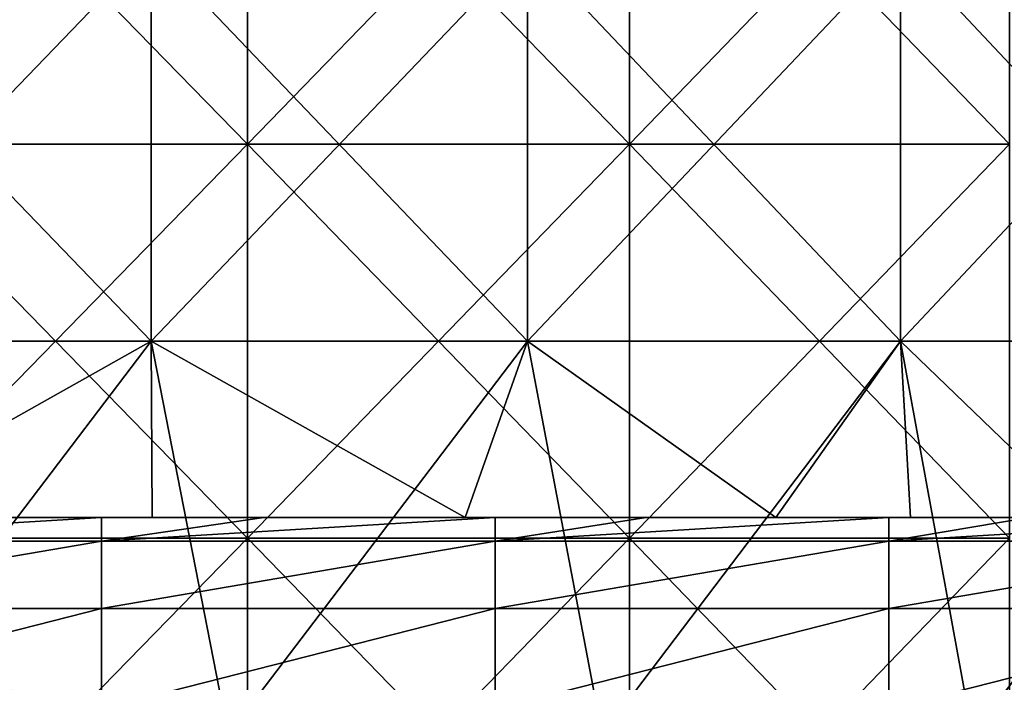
# Model space of a CAD drawing. Header units: inches. Extents: x -4.75 to 4.5, y 0 to 1.88.
# Tile 297 of 462: x 0.75 to 0.95, y 1.45 to 1.59. Entities that reach past the tile are written whole.
import ezdxf

# ---------------------------------------------------------------- set-up
doc = ezdxf.new("R2010")
doc.units = ezdxf.units.IN
doc.header["$LTSCALE"] = 101.851852
doc.header["$MEASUREMENT"] = 0
for name, color, linetype in [('11', 7, 'CONTINUOUS'), ('12', 7, 'CONTINUOUS'), ('15', 7, 'CONTINUOUS'), ('160', 7, 'CONTINUOUS')]:
    doc.layers.add(name, color=color, linetype=linetype)

msp = doc.modelspace()

# ---------------------------------------------------------------- linework, layer by layer
at = {"layer": '11', "color": 13, "linetype": 'Continuous', "true_color": 0xd67263}
for points in [[(0.77212, 1.52338, 2.77353), (0.69499, 1.52338, 2.79386), (0.77212, 1.60346, 2.77353), (0.77212, 1.52338, 2.77353)], [(0.69499, 1.52338, 2.79386), (0.69499, 1.60346, 2.79386), (0.77212, 1.60346, 2.77353), (0.69499, 1.52338, 2.79386)], [(0.69499, 1.52338, -2.79386), (0.77212, 1.52338, -2.77353), (0.69499, 1.60346, -2.79386), (0.69499, 1.52338, -2.79386)], [(0.77212, 1.52338, -2.77353), (0.77212, 1.60346, -2.77353), (0.69499, 1.60346, -2.79386), (0.77212, 1.52338, -2.77353)], [(0.84865, 1.52338, 2.75108), (0.77212, 1.52338, 2.77353), (0.84865, 1.60346, 2.75108), (0.84865, 1.52338, 2.75108)], [(0.77212, 1.52338, 2.77353), (0.77212, 1.60346, 2.77353), (0.84865, 1.60346, 2.75108), (0.77212, 1.52338, 2.77353)], [(0.77212, 1.52338, -2.77353), (0.84865, 1.52338, -2.75108), (0.77212, 1.60346, -2.77353), (0.77212, 1.52338, -2.77353)], [(0.84865, 1.52338, -2.75108), (0.84865, 1.60346, -2.75108), (0.77212, 1.60346, -2.77353), (0.84865, 1.52338, -2.75108)], [(0.92453, 1.52338, 2.72652), (0.84865, 1.52338, 2.75108), (0.92453, 1.60346, 2.72652), (0.92453, 1.52338, 2.72652)], [(0.84865, 1.52338, 2.75108), (0.84865, 1.60346, 2.75108), (0.92453, 1.60346, 2.72652), (0.84865, 1.52338, 2.75108)], [(0.84865, 1.52338, -2.75108), (0.92453, 1.52338, -2.72652), (0.84865, 1.60346, -2.75108), (0.84865, 1.52338, -2.75108)], [(0.92453, 1.52338, -2.72652), (0.92453, 1.60346, -2.72652), (0.84865, 1.60346, -2.75108), (0.92453, 1.52338, -2.72652)], [(0.9997, 1.52338, 2.69986), (0.92453, 1.52338, 2.72652), (0.9997, 1.60346, 2.69986), (0.9997, 1.52338, 2.69986)], [(0.92453, 1.52338, 2.72652), (0.92453, 1.60346, 2.72652), (0.9997, 1.60346, 2.69986), (0.92453, 1.52338, 2.72652)], [(0.92453, 1.52338, -2.72652), (0.9997, 1.52338, -2.69986), (0.92453, 1.60346, -2.72652), (0.92453, 1.52338, -2.72652)], [(0.9997, 1.52338, -2.69986), (0.9997, 1.60346, -2.69986), (0.92453, 1.60346, -2.72652), (0.9997, 1.52338, -2.69986)], [(0.69499, 1.52338, -2.79386), (0.70834, 1.4875, -2.79049), (0.77212, 1.52338, -2.77353), (0.69499, 1.52338, -2.79386)], [(0.77212, 1.52338, 2.77353), (0.71122, 1.4433, 2.78977), (0.69499, 1.52338, 2.79386), (0.77212, 1.52338, 2.77353)], [(0.70834, 1.4875, -2.79049), (0.77235, 1.4875, -2.77344), (0.77212, 1.52338, -2.77353), (0.70834, 1.4875, -2.79049)], [(0.78782, 1.4433, 2.76911), (0.71122, 1.4433, 2.78977), (0.77212, 1.52338, 2.77353), (0.78782, 1.4433, 2.76911)], [(0.77235, 1.4875, -2.77344), (0.83599, 1.4875, -2.75492), (0.77212, 1.52338, -2.77353), (0.77235, 1.4875, -2.77344)], [(0.77212, 1.52338, -2.77353), (0.83599, 1.4875, -2.75492), (0.84865, 1.52338, -2.75108), (0.77212, 1.52338, -2.77353)], [(0.84865, 1.52338, 2.75108), (0.78782, 1.4433, 2.76911), (0.77212, 1.52338, 2.77353), (0.84865, 1.52338, 2.75108)], [(0.86383, 1.4433, 2.74635), (0.78782, 1.4433, 2.76911), (0.84865, 1.52338, 2.75108), (0.86383, 1.4433, 2.74635)], [(0.83599, 1.4875, -2.75492), (0.89917, 1.4875, -2.73497), (0.84865, 1.52338, -2.75108), (0.83599, 1.4875, -2.75492)], [(0.84865, 1.52338, -2.75108), (0.89917, 1.4875, -2.73497), (0.92453, 1.52338, -2.72652), (0.84865, 1.52338, -2.75108)], [(0.92453, 1.52338, 2.72652), (0.86383, 1.4433, 2.74635), (0.84865, 1.52338, 2.75108), (0.92453, 1.52338, 2.72652)], [(0.93918, 1.4433, 2.72151), (0.86383, 1.4433, 2.74635), (0.92453, 1.52338, 2.72652), (0.93918, 1.4433, 2.72151)], [(0.89917, 1.4875, -2.73497), (0.92656, 1.4875, -2.72581), (0.92453, 1.52338, -2.72652), (0.89917, 1.4875, -2.73497)], [(0.92656, 1.4875, -2.72581), (0.96177, 1.4875, -2.7136), (0.92453, 1.52338, -2.72652), (0.92656, 1.4875, -2.72581)], [(0.92453, 1.52338, -2.72652), (0.96177, 1.4875, -2.7136), (0.9997, 1.52338, -2.69986), (0.92453, 1.52338, -2.72652)], [(0.9997, 1.52338, 2.69986), (0.93918, 1.4433, 2.72151), (0.92453, 1.52338, 2.72652), (0.9997, 1.52338, 2.69986)], [(1.01381, 1.4433, 2.69459), (0.93918, 1.4433, 2.72151), (0.9997, 1.52338, 2.69986), (1.01381, 1.4433, 2.69459)]]:
    msp.add_3dface(points, dxfattribs=at)
at = {"layer": '12', "color": 13, "linetype": 'Continuous', "true_color": 0xd67263}
for points in [[(0.7917, 1.6435, 3.47342), (0.71357, 1.6435, 3.4903), (0.7917, 1.56342, 3.47342), (0.7917, 1.6435, 3.47342)], [(0.7917, 1.56342, 3.47342), (0.71357, 1.6435, 3.4903), (0.71357, 1.56342, 3.4903), (0.7917, 1.56342, 3.47342)], [(0.71357, 1.6435, -3.4903), (0.7917, 1.6435, -3.47342), (0.71357, 1.56342, -3.4903), (0.71357, 1.6435, -3.4903)], [(0.71357, 1.56342, -3.4903), (0.7917, 1.6435, -3.47342), (0.7917, 1.56342, -3.47342), (0.71357, 1.56342, -3.4903)], [(0.86942, 1.6435, 3.45478), (0.7917, 1.6435, 3.47342), (0.86942, 1.56342, 3.45478), (0.86942, 1.6435, 3.45478)], [(0.86942, 1.56342, 3.45478), (0.7917, 1.6435, 3.47342), (0.7917, 1.56342, 3.47342), (0.86942, 1.56342, 3.45478)], [(0.7917, 1.6435, -3.47342), (0.86942, 1.6435, -3.45478), (0.7917, 1.56342, -3.47342), (0.7917, 1.6435, -3.47342)], [(0.7917, 1.56342, -3.47342), (0.86942, 1.6435, -3.45478), (0.86942, 1.56342, -3.45478), (0.7917, 1.56342, -3.47342)], [(0.94671, 1.6435, 3.43441), (0.86942, 1.6435, 3.45478), (0.94671, 1.56342, 3.43441), (0.94671, 1.6435, 3.43441)], [(0.94671, 1.56342, 3.43441), (0.86942, 1.6435, 3.45478), (0.86942, 1.56342, 3.45478), (0.94671, 1.56342, 3.43441)], [(0.86942, 1.6435, -3.45478), (0.94671, 1.6435, -3.43441), (0.86942, 1.56342, -3.45478), (0.86942, 1.6435, -3.45478)], [(0.86942, 1.56342, -3.45478), (0.94671, 1.6435, -3.43441), (0.94671, 1.56342, -3.43441), (0.86942, 1.56342, -3.45478)], [(0.7917, 1.56342, 3.47342), (0.71357, 1.56342, 3.4903), (0.7917, 1.48334, 3.47342), (0.7917, 1.56342, 3.47342)], [(0.7917, 1.48334, 3.47342), (0.71357, 1.56342, 3.4903), (0.71357, 1.48334, 3.4903), (0.7917, 1.48334, 3.47342)], [(0.71357, 1.56342, -3.4903), (0.7917, 1.56342, -3.47342), (0.71357, 1.48334, -3.4903), (0.71357, 1.56342, -3.4903)], [(0.71357, 1.48334, -3.4903), (0.7917, 1.56342, -3.47342), (0.7917, 1.48334, -3.47342), (0.71357, 1.48334, -3.4903)], [(0.86942, 1.56342, 3.45478), (0.7917, 1.56342, 3.47342), (0.86942, 1.48334, 3.45478), (0.86942, 1.56342, 3.45478)], [(0.86942, 1.48334, 3.45478), (0.7917, 1.56342, 3.47342), (0.7917, 1.48334, 3.47342), (0.86942, 1.48334, 3.45478)], [(0.7917, 1.56342, -3.47342), (0.86942, 1.56342, -3.45478), (0.7917, 1.48334, -3.47342), (0.7917, 1.56342, -3.47342)], [(0.7917, 1.48334, -3.47342), (0.86942, 1.56342, -3.45478), (0.86942, 1.48334, -3.45478), (0.7917, 1.48334, -3.47342)], [(0.94671, 1.56342, 3.43441), (0.86942, 1.56342, 3.45478), (0.94671, 1.48334, 3.43441), (0.94671, 1.56342, 3.43441)], [(0.94671, 1.48334, 3.43441), (0.86942, 1.56342, 3.45478), (0.86942, 1.48334, 3.45478), (0.94671, 1.48334, 3.43441)], [(0.86942, 1.56342, -3.45478), (0.94671, 1.56342, -3.43441), (0.86942, 1.48334, -3.45478), (0.86942, 1.56342, -3.45478)], [(0.86942, 1.48334, -3.45478), (0.94671, 1.56342, -3.43441), (0.94671, 1.48334, -3.43441), (0.86942, 1.48334, -3.45478)], [(0.7917, 1.40326, -3.47342), (0.71357, 1.40326, -3.4903), (0.7917, 1.48334, -3.47342), (0.7917, 1.40326, -3.47342)], [(0.71357, 1.40326, -3.4903), (0.71357, 1.48334, -3.4903), (0.7917, 1.48334, -3.47342), (0.71357, 1.40326, -3.4903)], [(0.71357, 1.40326, 3.4903), (0.7917, 1.40326, 3.47342), (0.71357, 1.48334, 3.4903), (0.71357, 1.40326, 3.4903)], [(0.7917, 1.40326, 3.47342), (0.7917, 1.48334, 3.47342), (0.71357, 1.48334, 3.4903), (0.7917, 1.40326, 3.47342)], [(0.86942, 1.40326, -3.45478), (0.7917, 1.40326, -3.47342), (0.86942, 1.48334, -3.45478), (0.86942, 1.40326, -3.45478)], [(0.7917, 1.40326, -3.47342), (0.7917, 1.48334, -3.47342), (0.86942, 1.48334, -3.45478), (0.7917, 1.40326, -3.47342)], [(0.7917, 1.40326, 3.47342), (0.86942, 1.40326, 3.45478), (0.7917, 1.48334, 3.47342), (0.7917, 1.40326, 3.47342)], [(0.86942, 1.40326, 3.45478), (0.86942, 1.48334, 3.45478), (0.7917, 1.48334, 3.47342), (0.86942, 1.40326, 3.45478)], [(0.94671, 1.40326, -3.43441), (0.86942, 1.40326, -3.45478), (0.94671, 1.48334, -3.43441), (0.94671, 1.40326, -3.43441)], [(0.86942, 1.40326, -3.45478), (0.86942, 1.48334, -3.45478), (0.94671, 1.48334, -3.43441), (0.86942, 1.40326, -3.45478)], [(0.86942, 1.40326, 3.45478), (0.94671, 1.40326, 3.43441), (0.86942, 1.48334, 3.45478), (0.86942, 1.40326, 3.45478)], [(0.94671, 1.40326, 3.43441), (0.94671, 1.48334, 3.43441), (0.86942, 1.48334, 3.45478), (0.94671, 1.40326, 3.43441)]]:
    msp.add_3dface(points, dxfattribs=at)
at = {"layer": '15', "color": 13, "linetype": 'Continuous', "true_color": 0xd67263}
for points in [[(0.6675, 1.4875, -2.4854), (0.71172, 1.4875, -2.40532), (0.74603, 1.4875, -2.4854), (0.6675, 1.4875, -2.4854)], [(0.6675, 1.4875, -2.4854), (0.74603, 1.4875, -2.4854), (0.67284, 1.4875, -2.56548), (0.6675, 1.4875, -2.4854)], [(0.66928, 1.4875, 0.07716), (0.71762, 1.4875, 0.15724), (0.74869, 1.4875, 0.07716), (0.66928, 1.4875, 0.07716)], [(0.66928, 1.4875, 0.07716), (0.74869, 1.4875, 0.07716), (0.74211, 1.4875, -0.00292), (0.66928, 1.4875, 0.07716)], [(0.67101, 1.4875, -2.32524), (0.70506, 1.4875, -2.24516), (0.74995, 1.4875, -2.32524), (0.67101, 1.4875, -2.32524)], [(0.67101, 1.4875, -2.32524), (0.74995, 1.4875, -2.32524), (0.71172, 1.4875, -2.40532), (0.67101, 1.4875, -2.32524)], [(0.67186, 1.4875, -0.64356), (0.67606, 1.4875, -0.56348), (0.7509, 1.4875, -0.64356), (0.67186, 1.4875, -0.64356)], [(0.67186, 1.4875, -0.64356), (0.7509, 1.4875, -0.64356), (0.71643, 1.4875, -0.72364), (0.67186, 1.4875, -0.64356)], [(0.75103, 1.4875, -1.44436), (0.67197, 1.4875, -1.44436), (0.71871, 1.4875, -1.36428), (0.75103, 1.4875, -1.44436)], [(0.67197, 1.4875, -1.44436), (0.75103, 1.4875, -1.44436), (0.70897, 1.4875, -1.52444), (0.67197, 1.4875, -1.44436)], [(0.67254, 1.4875, -1.12404), (0.7101, 1.4875, -1.04396), (0.75166, 1.4875, -1.12404), (0.67254, 1.4875, -1.12404)], [(0.67254, 1.4875, -1.12404), (0.75166, 1.4875, -1.12404), (0.71317, 1.4875, -1.20412), (0.67254, 1.4875, -1.12404)], [(0.67258, 1.4875, -1.6846), (0.7171, 1.4875, -1.60452), (0.75172, 1.4875, -1.6846), (0.67258, 1.4875, -1.6846)], [(0.67258, 1.4875, -1.6846), (0.75172, 1.4875, -1.6846), (0.67843, 1.4875, -1.76468), (0.67258, 1.4875, -1.6846)], [(0.67284, 1.4875, -2.56548), (0.74603, 1.4875, -2.4854), (0.752, 1.4875, -2.56548), (0.67284, 1.4875, -2.56548)], [(0.67284, 1.4875, -2.56548), (0.752, 1.4875, -2.56548), (0.74384, 1.4875, -2.64556), (0.67284, 1.4875, -2.56548)], [(0.75307, 1.4875, -1.2842), (0.71871, 1.4875, -1.36428), (0.67379, 1.4875, -1.2842), (0.75307, 1.4875, -1.2842)], [(0.75307, 1.4875, -1.2842), (0.67379, 1.4875, -1.2842), (0.71317, 1.4875, -1.20412), (0.75307, 1.4875, -1.2842)], [(0.67512, 1.4875, -0.8838), (0.71082, 1.4875, -0.80372), (0.75453, 1.4875, -0.8838), (0.67512, 1.4875, -0.8838)], [(0.67512, 1.4875, -0.8838), (0.75453, 1.4875, -0.8838), (0.71806, 1.4875, -0.96388), (0.67512, 1.4875, -0.8838)], [(0.67606, 1.4875, -0.56348), (0.75559, 1.4875, -0.56348), (0.7509, 1.4875, -0.64356), (0.67606, 1.4875, -0.56348)], [(0.75559, 1.4875, -0.56348), (0.67606, 1.4875, -0.56348), (0.67951, 1.4875, -0.4834), (0.75559, 1.4875, -0.56348)], [(0.67843, 1.4875, -1.76468), (0.75172, 1.4875, -1.6846), (0.75823, 1.4875, -1.76468), (0.67843, 1.4875, -1.76468)], [(0.67843, 1.4875, -1.76468), (0.75823, 1.4875, -1.76468), (0.71035, 1.4875, -1.84476), (0.67843, 1.4875, -1.76468)], [(0.75946, 1.4875, -0.4834), (0.75559, 1.4875, -0.56348), (0.67951, 1.4875, -0.4834), (0.75946, 1.4875, -0.4834)], [(0.75946, 1.4875, -0.4834), (0.67951, 1.4875, -0.4834), (0.7126, 1.4875, -0.40332), (0.75946, 1.4875, -0.4834)], [(0.70834, 1.4875, -2.79049), (0.69481, 1.4875, -2.72564), (0.77204, 1.4875, -2.72564), (0.70834, 1.4875, -2.79049)], [(0.69481, 1.4875, -2.72564), (0.74384, 1.4875, -2.64556), (0.77204, 1.4875, -2.72564), (0.69481, 1.4875, -2.72564)], [(0.70506, 1.4875, -2.24516), (0.71144, 1.4875, -2.16508), (0.78341, 1.4875, -2.24516), (0.70506, 1.4875, -2.24516)], [(0.70506, 1.4875, -2.24516), (0.78341, 1.4875, -2.24516), (0.74995, 1.4875, -2.32524), (0.70506, 1.4875, -2.24516)], [(0.77235, 1.4875, -2.77344), (0.70834, 1.4875, -2.79049), (0.77204, 1.4875, -2.72564), (0.77235, 1.4875, -2.77344)], [(0.70897, 1.4875, -1.52444), (0.75103, 1.4875, -1.44436), (0.78775, 1.4875, -1.52444), (0.70897, 1.4875, -1.52444)], [(0.70897, 1.4875, -1.52444), (0.78775, 1.4875, -1.52444), (0.7171, 1.4875, -1.60452), (0.70897, 1.4875, -1.52444)], [(0.7101, 1.4875, -1.04396), (0.71806, 1.4875, -0.96388), (0.78901, 1.4875, -1.04396), (0.7101, 1.4875, -1.04396)], [(0.7101, 1.4875, -1.04396), (0.78901, 1.4875, -1.04396), (0.75166, 1.4875, -1.12404), (0.7101, 1.4875, -1.04396)], [(0.71035, 1.4875, -1.84476), (0.75823, 1.4875, -1.76468), (0.78929, 1.4875, -1.84476), (0.71035, 1.4875, -1.84476)], [(0.71035, 1.4875, -1.84476), (0.78929, 1.4875, -1.84476), (0.71355, 1.4875, -1.92484), (0.71035, 1.4875, -1.84476)], [(0.71082, 1.4875, -0.80372), (0.71643, 1.4875, -0.72364), (0.78981, 1.4875, -0.80372), (0.71082, 1.4875, -0.80372)], [(0.71082, 1.4875, -0.80372), (0.78981, 1.4875, -0.80372), (0.75453, 1.4875, -0.8838), (0.71082, 1.4875, -0.80372)], [(0.71144, 1.4875, -2.16508), (0.71458, 1.4875, -2.085), (0.7905, 1.4875, -2.16508), (0.71144, 1.4875, -2.16508)], [(0.71144, 1.4875, -2.16508), (0.7905, 1.4875, -2.16508), (0.78341, 1.4875, -2.24516), (0.71144, 1.4875, -2.16508)], [(0.71172, 1.4875, -2.40532), (0.74995, 1.4875, -2.32524), (0.79081, 1.4875, -2.40532), (0.71172, 1.4875, -2.40532)], [(0.71172, 1.4875, -2.40532), (0.79081, 1.4875, -2.40532), (0.74603, 1.4875, -2.4854), (0.71172, 1.4875, -2.40532)], [(0.79178, 1.4875, -0.40332), (0.75946, 1.4875, -0.4834), (0.7126, 1.4875, -0.40332), (0.79178, 1.4875, -0.40332)], [(0.79178, 1.4875, -0.40332), (0.7126, 1.4875, -0.40332), (0.72628, 1.4875, -0.32324), (0.79178, 1.4875, -0.40332)], [(0.75307, 1.4875, -1.2842), (0.71317, 1.4875, -1.20412), (0.79241, 1.4875, -1.20412), (0.75307, 1.4875, -1.2842)], [(0.71317, 1.4875, -1.20412), (0.75166, 1.4875, -1.12404), (0.79241, 1.4875, -1.20412), (0.71317, 1.4875, -1.20412)], [(0.71355, 1.4875, -1.92484), (0.78929, 1.4875, -1.84476), (0.79284, 1.4875, -1.92484), (0.71355, 1.4875, -1.92484)], [(0.71355, 1.4875, -1.92484), (0.79284, 1.4875, -1.92484), (0.71527, 1.4875, -2.00492), (0.71355, 1.4875, -1.92484)], [(0.71458, 1.4875, -2.085), (0.71527, 1.4875, -2.00492), (0.79398, 1.4875, -2.085), (0.71458, 1.4875, -2.085)], [(0.71458, 1.4875, -2.085), (0.79398, 1.4875, -2.085), (0.7905, 1.4875, -2.16508), (0.71458, 1.4875, -2.085)], [(0.71527, 1.4875, -2.00492), (0.79284, 1.4875, -1.92484), (0.79474, 1.4875, -2.00492), (0.71527, 1.4875, -2.00492)], [(0.71527, 1.4875, -2.00492), (0.79474, 1.4875, -2.00492), (0.79398, 1.4875, -2.085), (0.71527, 1.4875, -2.00492)], [(0.71643, 1.4875, -0.72364), (0.7509, 1.4875, -0.64356), (0.79605, 1.4875, -0.72364), (0.71643, 1.4875, -0.72364)], [(0.71643, 1.4875, -0.72364), (0.79605, 1.4875, -0.72364), (0.78981, 1.4875, -0.80372), (0.71643, 1.4875, -0.72364)], [(0.71709, 1.4875, -0.083), (0.74211, 1.4875, -0.00292), (0.79557, 1.4875, -0.083), (0.71709, 1.4875, -0.083)], [(0.71709, 1.4875, -0.083), (0.79557, 1.4875, -0.083), (0.71746, 1.4875, -0.16308), (0.71709, 1.4875, -0.083)], [(0.7171, 1.4875, -1.60452), (0.78775, 1.4875, -1.52444), (0.79678, 1.4875, -1.60452), (0.7171, 1.4875, -1.60452)], [(0.7171, 1.4875, -1.60452), (0.79678, 1.4875, -1.60452), (0.75172, 1.4875, -1.6846), (0.7171, 1.4875, -1.60452)], [(0.71718, 1.4875, 0.187), (0.76202, 1.4875, 0.187), (0.71762, 1.4875, 0.15724), (0.71718, 1.4875, 0.187)], [(0.71746, 1.4875, -0.16308), (0.79557, 1.4875, -0.083), (0.79743, 1.4875, -0.16308), (0.71746, 1.4875, -0.16308)], [(0.71746, 1.4875, -0.16308), (0.79743, 1.4875, -0.16308), (0.73687, 1.4875, -0.24316), (0.71746, 1.4875, -0.16308)], [(0.76202, 1.4875, 0.187), (0.79501, 1.4875, 0.187), (0.71762, 1.4875, 0.15724), (0.76202, 1.4875, 0.187)], [(0.71762, 1.4875, 0.15724), (0.79501, 1.4875, 0.187), (0.79547, 1.4875, 0.15724), (0.71762, 1.4875, 0.15724)], [(0.71762, 1.4875, 0.15724), (0.79547, 1.4875, 0.15724), (0.74869, 1.4875, 0.07716), (0.71762, 1.4875, 0.15724)], [(0.71806, 1.4875, -0.96388), (0.75453, 1.4875, -0.8838), (0.79784, 1.4875, -0.96388), (0.71806, 1.4875, -0.96388)], [(0.71806, 1.4875, -0.96388), (0.79784, 1.4875, -0.96388), (0.78901, 1.4875, -1.04396), (0.71806, 1.4875, -0.96388)], [(0.79857, 1.4875, -1.36428), (0.75103, 1.4875, -1.44436), (0.71871, 1.4875, -1.36428), (0.79857, 1.4875, -1.36428)], [(0.79857, 1.4875, -1.36428), (0.71871, 1.4875, -1.36428), (0.75307, 1.4875, -1.2842), (0.79857, 1.4875, -1.36428)], [(0.80593, 1.4875, -0.32324), (0.79178, 1.4875, -0.40332), (0.72628, 1.4875, -0.32324), (0.80593, 1.4875, -0.32324)], [(0.80593, 1.4875, -0.32324), (0.72628, 1.4875, -0.32324), (0.73687, 1.4875, -0.24316), (0.80593, 1.4875, -0.32324)], [(0.80593, 1.4875, -0.32324), (0.73687, 1.4875, -0.24316), (0.81626, 1.4875, -0.24316), (0.80593, 1.4875, -0.32324)], [(0.73687, 1.4875, -0.24316), (0.79743, 1.4875, -0.16308), (0.81626, 1.4875, -0.24316), (0.73687, 1.4875, -0.24316)], [(0.74211, 1.4875, -0.00292), (0.74869, 1.4875, 0.07716), (0.82121, 1.4875, -0.00292), (0.74211, 1.4875, -0.00292)], [(0.74211, 1.4875, -0.00292), (0.82121, 1.4875, -0.00292), (0.79557, 1.4875, -0.083), (0.74211, 1.4875, -0.00292)], [(0.74384, 1.4875, -2.64556), (0.752, 1.4875, -2.56548), (0.82213, 1.4875, -2.64556), (0.74384, 1.4875, -2.64556)], [(0.74384, 1.4875, -2.64556), (0.82213, 1.4875, -2.64556), (0.77204, 1.4875, -2.72564), (0.74384, 1.4875, -2.64556)], [(0.74603, 1.4875, -2.4854), (0.79081, 1.4875, -2.40532), (0.82456, 1.4875, -2.4854), (0.74603, 1.4875, -2.4854)], [(0.74603, 1.4875, -2.4854), (0.82456, 1.4875, -2.4854), (0.752, 1.4875, -2.56548), (0.74603, 1.4875, -2.4854)], [(0.74869, 1.4875, 0.07716), (0.79547, 1.4875, 0.15724), (0.8281, 1.4875, 0.07716), (0.74869, 1.4875, 0.07716)], [(0.74869, 1.4875, 0.07716), (0.8281, 1.4875, 0.07716), (0.82121, 1.4875, -0.00292), (0.74869, 1.4875, 0.07716)], [(0.74995, 1.4875, -2.32524), (0.78341, 1.4875, -2.24516), (0.8289, 1.4875, -2.32524), (0.74995, 1.4875, -2.32524)], [(0.74995, 1.4875, -2.32524), (0.8289, 1.4875, -2.32524), (0.79081, 1.4875, -2.40532), (0.74995, 1.4875, -2.32524)], [(0.7509, 1.4875, -0.64356), (0.75559, 1.4875, -0.56348), (0.82994, 1.4875, -0.64356), (0.7509, 1.4875, -0.64356)], [(0.7509, 1.4875, -0.64356), (0.82994, 1.4875, -0.64356), (0.79605, 1.4875, -0.72364), (0.7509, 1.4875, -0.64356)], [(0.83008, 1.4875, -1.44436), (0.75103, 1.4875, -1.44436), (0.79857, 1.4875, -1.36428), (0.83008, 1.4875, -1.44436)], [(0.75103, 1.4875, -1.44436), (0.83008, 1.4875, -1.44436), (0.78775, 1.4875, -1.52444), (0.75103, 1.4875, -1.44436)], [(0.75166, 1.4875, -1.12404), (0.78901, 1.4875, -1.04396), (0.83077, 1.4875, -1.12404), (0.75166, 1.4875, -1.12404)], [(0.75166, 1.4875, -1.12404), (0.83077, 1.4875, -1.12404), (0.79241, 1.4875, -1.20412), (0.75166, 1.4875, -1.12404)], [(0.75172, 1.4875, -1.6846), (0.79678, 1.4875, -1.60452), (0.83086, 1.4875, -1.6846), (0.75172, 1.4875, -1.6846)], [(0.75172, 1.4875, -1.6846), (0.83086, 1.4875, -1.6846), (0.75823, 1.4875, -1.76468), (0.75172, 1.4875, -1.6846)], [(0.752, 1.4875, -2.56548), (0.82456, 1.4875, -2.4854), (0.83116, 1.4875, -2.56548), (0.752, 1.4875, -2.56548)], [(0.752, 1.4875, -2.56548), (0.83116, 1.4875, -2.56548), (0.82213, 1.4875, -2.64556), (0.752, 1.4875, -2.56548)], [(0.83235, 1.4875, -1.2842), (0.79857, 1.4875, -1.36428), (0.75307, 1.4875, -1.2842), (0.83235, 1.4875, -1.2842)], [(0.83235, 1.4875, -1.2842), (0.75307, 1.4875, -1.2842), (0.79241, 1.4875, -1.20412), (0.83235, 1.4875, -1.2842)], [(0.75453, 1.4875, -0.8838), (0.78981, 1.4875, -0.80372), (0.83395, 1.4875, -0.8838), (0.75453, 1.4875, -0.8838)], [(0.75453, 1.4875, -0.8838), (0.83395, 1.4875, -0.8838), (0.79784, 1.4875, -0.96388), (0.75453, 1.4875, -0.8838)], [(0.75559, 1.4875, -0.56348), (0.83512, 1.4875, -0.56348), (0.82994, 1.4875, -0.64356), (0.75559, 1.4875, -0.56348)], [(0.83512, 1.4875, -0.56348), (0.75559, 1.4875, -0.56348), (0.75946, 1.4875, -0.4834), (0.83512, 1.4875, -0.56348)], [(0.75823, 1.4875, -1.76468), (0.83086, 1.4875, -1.6846), (0.83804, 1.4875, -1.76468), (0.75823, 1.4875, -1.76468)], [(0.75823, 1.4875, -1.76468), (0.83804, 1.4875, -1.76468), (0.78929, 1.4875, -1.84476), (0.75823, 1.4875, -1.76468)], [(0.8394, 1.4875, -0.4834), (0.83512, 1.4875, -0.56348), (0.75946, 1.4875, -0.4834), (0.8394, 1.4875, -0.4834)], [(0.8394, 1.4875, -0.4834), (0.75946, 1.4875, -0.4834), (0.79178, 1.4875, -0.40332), (0.8394, 1.4875, -0.4834)], [(0.77235, 1.4875, -2.77344), (0.77204, 1.4875, -2.72564), (0.84926, 1.4875, -2.72564), (0.77235, 1.4875, -2.77344)], [(0.77204, 1.4875, -2.72564), (0.82213, 1.4875, -2.64556), (0.84926, 1.4875, -2.72564), (0.77204, 1.4875, -2.72564)], [(0.83599, 1.4875, -2.75492), (0.77235, 1.4875, -2.77344), (0.84926, 1.4875, -2.72564), (0.83599, 1.4875, -2.75492)], [(0.78341, 1.4875, -2.24516), (0.7905, 1.4875, -2.16508), (0.86175, 1.4875, -2.24516), (0.78341, 1.4875, -2.24516)], [(0.78341, 1.4875, -2.24516), (0.86175, 1.4875, -2.24516), (0.8289, 1.4875, -2.32524), (0.78341, 1.4875, -2.24516)], [(0.78775, 1.4875, -1.52444), (0.83008, 1.4875, -1.44436), (0.86652, 1.4875, -1.52444), (0.78775, 1.4875, -1.52444)], [(0.78775, 1.4875, -1.52444), (0.86652, 1.4875, -1.52444), (0.79678, 1.4875, -1.60452), (0.78775, 1.4875, -1.52444)], [(0.78901, 1.4875, -1.04396), (0.79784, 1.4875, -0.96388), (0.86792, 1.4875, -1.04396), (0.78901, 1.4875, -1.04396)], [(0.78901, 1.4875, -1.04396), (0.86792, 1.4875, -1.04396), (0.83077, 1.4875, -1.12404), (0.78901, 1.4875, -1.04396)], [(0.78929, 1.4875, -1.84476), (0.83804, 1.4875, -1.76468), (0.86822, 1.4875, -1.84476), (0.78929, 1.4875, -1.84476)], [(0.78929, 1.4875, -1.84476), (0.86822, 1.4875, -1.84476), (0.79284, 1.4875, -1.92484), (0.78929, 1.4875, -1.84476)], [(0.78981, 1.4875, -0.80372), (0.79605, 1.4875, -0.72364), (0.86879, 1.4875, -0.80372), (0.78981, 1.4875, -0.80372)], [(0.78981, 1.4875, -0.80372), (0.86879, 1.4875, -0.80372), (0.83395, 1.4875, -0.8838), (0.78981, 1.4875, -0.80372)], [(0.7905, 1.4875, -2.16508), (0.79398, 1.4875, -2.085), (0.86956, 1.4875, -2.16508), (0.7905, 1.4875, -2.16508)], [(0.7905, 1.4875, -2.16508), (0.86956, 1.4875, -2.16508), (0.86175, 1.4875, -2.24516), (0.7905, 1.4875, -2.16508)], [(0.79081, 1.4875, -2.40532), (0.8289, 1.4875, -2.32524), (0.8699, 1.4875, -2.40532), (0.79081, 1.4875, -2.40532)], [(0.79081, 1.4875, -2.40532), (0.8699, 1.4875, -2.40532), (0.82456, 1.4875, -2.4854), (0.79081, 1.4875, -2.40532)], [(0.87097, 1.4875, -0.40332), (0.8394, 1.4875, -0.4834), (0.79178, 1.4875, -0.40332), (0.87097, 1.4875, -0.40332)], [(0.87097, 1.4875, -0.40332), (0.79178, 1.4875, -0.40332), (0.80593, 1.4875, -0.32324), (0.87097, 1.4875, -0.40332)], [(0.83235, 1.4875, -1.2842), (0.79241, 1.4875, -1.20412), (0.87165, 1.4875, -1.20412), (0.83235, 1.4875, -1.2842)], [(0.79241, 1.4875, -1.20412), (0.83077, 1.4875, -1.12404), (0.87165, 1.4875, -1.20412), (0.79241, 1.4875, -1.20412)], [(0.79284, 1.4875, -1.92484), (0.86822, 1.4875, -1.84476), (0.87212, 1.4875, -1.92484), (0.79284, 1.4875, -1.92484)], [(0.79284, 1.4875, -1.92484), (0.87212, 1.4875, -1.92484), (0.79474, 1.4875, -2.00492), (0.79284, 1.4875, -1.92484)], [(0.79398, 1.4875, -2.085), (0.79474, 1.4875, -2.00492), (0.87339, 1.4875, -2.085), (0.79398, 1.4875, -2.085)], [(0.79398, 1.4875, -2.085), (0.87339, 1.4875, -2.085), (0.86956, 1.4875, -2.16508), (0.79398, 1.4875, -2.085)], [(0.79474, 1.4875, -2.00492), (0.87212, 1.4875, -1.92484), (0.8742, 1.4875, -2.00492), (0.79474, 1.4875, -2.00492)], [(0.79474, 1.4875, -2.00492), (0.8742, 1.4875, -2.00492), (0.87339, 1.4875, -2.085), (0.79474, 1.4875, -2.00492)], [(0.79501, 1.4875, 0.187), (0.8421, 1.4875, 0.187), (0.79547, 1.4875, 0.15724), (0.79501, 1.4875, 0.187)], [(0.8421, 1.4875, 0.187), (0.87284, 1.4875, 0.187), (0.79547, 1.4875, 0.15724), (0.8421, 1.4875, 0.187)], [(0.79547, 1.4875, 0.15724), (0.87284, 1.4875, 0.187), (0.87333, 1.4875, 0.15724), (0.79547, 1.4875, 0.15724)], [(0.79547, 1.4875, 0.15724), (0.87333, 1.4875, 0.15724), (0.8281, 1.4875, 0.07716), (0.79547, 1.4875, 0.15724)], [(0.79557, 1.4875, -0.083), (0.82121, 1.4875, -0.00292), (0.87405, 1.4875, -0.083), (0.79557, 1.4875, -0.083)], [(0.79557, 1.4875, -0.083), (0.87405, 1.4875, -0.083), (0.79743, 1.4875, -0.16308), (0.79557, 1.4875, -0.083)], [(0.79605, 1.4875, -0.72364), (0.82994, 1.4875, -0.64356), (0.87566, 1.4875, -0.72364), (0.79605, 1.4875, -0.72364)], [(0.79605, 1.4875, -0.72364), (0.87566, 1.4875, -0.72364), (0.86879, 1.4875, -0.80372), (0.79605, 1.4875, -0.72364)], [(0.79678, 1.4875, -1.60452), (0.86652, 1.4875, -1.52444), (0.87645, 1.4875, -1.60452), (0.79678, 1.4875, -1.60452)], [(0.79678, 1.4875, -1.60452), (0.87645, 1.4875, -1.60452), (0.83086, 1.4875, -1.6846), (0.79678, 1.4875, -1.60452)], [(0.79743, 1.4875, -0.16308), (0.87405, 1.4875, -0.083), (0.8774, 1.4875, -0.16308), (0.79743, 1.4875, -0.16308)], [(0.79743, 1.4875, -0.16308), (0.8774, 1.4875, -0.16308), (0.81626, 1.4875, -0.24316), (0.79743, 1.4875, -0.16308)], [(0.79784, 1.4875, -0.96388), (0.83395, 1.4875, -0.8838), (0.87763, 1.4875, -0.96388), (0.79784, 1.4875, -0.96388)], [(0.79784, 1.4875, -0.96388), (0.87763, 1.4875, -0.96388), (0.86792, 1.4875, -1.04396), (0.79784, 1.4875, -0.96388)], [(0.87843, 1.4875, -1.36428), (0.83008, 1.4875, -1.44436), (0.79857, 1.4875, -1.36428), (0.87843, 1.4875, -1.36428)], [(0.87843, 1.4875, -1.36428), (0.79857, 1.4875, -1.36428), (0.83235, 1.4875, -1.2842), (0.87843, 1.4875, -1.36428)], [(0.88558, 1.4875, -0.32324), (0.87097, 1.4875, -0.40332), (0.80593, 1.4875, -0.32324), (0.88558, 1.4875, -0.32324)], [(0.88558, 1.4875, -0.32324), (0.80593, 1.4875, -0.32324), (0.81626, 1.4875, -0.24316), (0.88558, 1.4875, -0.32324)], [(0.88558, 1.4875, -0.32324), (0.81626, 1.4875, -0.24316), (0.89565, 1.4875, -0.24316), (0.88558, 1.4875, -0.32324)], [(0.81626, 1.4875, -0.24316), (0.8774, 1.4875, -0.16308), (0.89565, 1.4875, -0.24316), (0.81626, 1.4875, -0.24316)], [(0.82121, 1.4875, -0.00292), (0.8281, 1.4875, 0.07716), (0.90031, 1.4875, -0.00292), (0.82121, 1.4875, -0.00292)], [(0.82121, 1.4875, -0.00292), (0.90031, 1.4875, -0.00292), (0.87405, 1.4875, -0.083), (0.82121, 1.4875, -0.00292)], [(0.82213, 1.4875, -2.64556), (0.83116, 1.4875, -2.56548), (0.90042, 1.4875, -2.64556), (0.82213, 1.4875, -2.64556)], [(0.82213, 1.4875, -2.64556), (0.90042, 1.4875, -2.64556), (0.84926, 1.4875, -2.72564), (0.82213, 1.4875, -2.64556)], [(0.82456, 1.4875, -2.4854), (0.8699, 1.4875, -2.40532), (0.90309, 1.4875, -2.4854), (0.82456, 1.4875, -2.4854)], [(0.82456, 1.4875, -2.4854), (0.90309, 1.4875, -2.4854), (0.83116, 1.4875, -2.56548), (0.82456, 1.4875, -2.4854)], [(0.8281, 1.4875, 0.07716), (0.87333, 1.4875, 0.15724), (0.90751, 1.4875, 0.07716), (0.8281, 1.4875, 0.07716)], [(0.8281, 1.4875, 0.07716), (0.90751, 1.4875, 0.07716), (0.90031, 1.4875, -0.00292), (0.8281, 1.4875, 0.07716)], [(0.8289, 1.4875, -2.32524), (0.86175, 1.4875, -2.24516), (0.90784, 1.4875, -2.32524), (0.8289, 1.4875, -2.32524)], [(0.8289, 1.4875, -2.32524), (0.90784, 1.4875, -2.32524), (0.8699, 1.4875, -2.40532), (0.8289, 1.4875, -2.32524)], [(0.82994, 1.4875, -0.64356), (0.83512, 1.4875, -0.56348), (0.90898, 1.4875, -0.64356), (0.82994, 1.4875, -0.64356)], [(0.82994, 1.4875, -0.64356), (0.90898, 1.4875, -0.64356), (0.87566, 1.4875, -0.72364), (0.82994, 1.4875, -0.64356)], [(0.90914, 1.4875, -1.44436), (0.83008, 1.4875, -1.44436), (0.87843, 1.4875, -1.36428), (0.90914, 1.4875, -1.44436)], [(0.83008, 1.4875, -1.44436), (0.90914, 1.4875, -1.44436), (0.86652, 1.4875, -1.52444), (0.83008, 1.4875, -1.44436)], [(0.83077, 1.4875, -1.12404), (0.86792, 1.4875, -1.04396), (0.90989, 1.4875, -1.12404), (0.83077, 1.4875, -1.12404)], [(0.83077, 1.4875, -1.12404), (0.90989, 1.4875, -1.12404), (0.87165, 1.4875, -1.20412), (0.83077, 1.4875, -1.12404)], [(0.83086, 1.4875, -1.6846), (0.87645, 1.4875, -1.60452), (0.90999, 1.4875, -1.6846), (0.83086, 1.4875, -1.6846)], [(0.83086, 1.4875, -1.6846), (0.90999, 1.4875, -1.6846), (0.83804, 1.4875, -1.76468), (0.83086, 1.4875, -1.6846)], [(0.83116, 1.4875, -2.56548), (0.90309, 1.4875, -2.4854), (0.91031, 1.4875, -2.56548), (0.83116, 1.4875, -2.56548)], [(0.83116, 1.4875, -2.56548), (0.91031, 1.4875, -2.56548), (0.90042, 1.4875, -2.64556), (0.83116, 1.4875, -2.56548)], [(0.91163, 1.4875, -1.2842), (0.87843, 1.4875, -1.36428), (0.83235, 1.4875, -1.2842), (0.91163, 1.4875, -1.2842)], [(0.91163, 1.4875, -1.2842), (0.83235, 1.4875, -1.2842), (0.87165, 1.4875, -1.20412), (0.91163, 1.4875, -1.2842)], [(0.83395, 1.4875, -0.8838), (0.86879, 1.4875, -0.80372), (0.91337, 1.4875, -0.8838), (0.83395, 1.4875, -0.8838)], [(0.83395, 1.4875, -0.8838), (0.91337, 1.4875, -0.8838), (0.87763, 1.4875, -0.96388), (0.83395, 1.4875, -0.8838)], [(0.83512, 1.4875, -0.56348), (0.91465, 1.4875, -0.56348), (0.90898, 1.4875, -0.64356), (0.83512, 1.4875, -0.56348)], [(0.91465, 1.4875, -0.56348), (0.83512, 1.4875, -0.56348), (0.8394, 1.4875, -0.4834), (0.91465, 1.4875, -0.56348)], [(0.89917, 1.4875, -2.73497), (0.83599, 1.4875, -2.75492), (0.84926, 1.4875, -2.72564), (0.89917, 1.4875, -2.73497)], [(0.83804, 1.4875, -1.76468), (0.90999, 1.4875, -1.6846), (0.91785, 1.4875, -1.76468), (0.83804, 1.4875, -1.76468)], [(0.83804, 1.4875, -1.76468), (0.91785, 1.4875, -1.76468), (0.86822, 1.4875, -1.84476), (0.83804, 1.4875, -1.76468)], [(0.91934, 1.4875, -0.4834), (0.91465, 1.4875, -0.56348), (0.8394, 1.4875, -0.4834), (0.91934, 1.4875, -0.4834)], [(0.91934, 1.4875, -0.4834), (0.8394, 1.4875, -0.4834), (0.87097, 1.4875, -0.40332), (0.91934, 1.4875, -0.4834)], [(0.92656, 1.4875, -2.72581), (0.89917, 1.4875, -2.73497), (0.84926, 1.4875, -2.72564), (0.92656, 1.4875, -2.72581)], [(0.90042, 1.4875, -2.64556), (0.92656, 1.4875, -2.72581), (0.84926, 1.4875, -2.72564), (0.90042, 1.4875, -2.64556)], [(0.86175, 1.4875, -2.24516), (0.86956, 1.4875, -2.16508), (0.94009, 1.4875, -2.24516), (0.86175, 1.4875, -2.24516)], [(0.86175, 1.4875, -2.24516), (0.94009, 1.4875, -2.24516), (0.90784, 1.4875, -2.32524), (0.86175, 1.4875, -2.24516)], [(0.86652, 1.4875, -1.52444), (0.90914, 1.4875, -1.44436), (0.9453, 1.4875, -1.52444), (0.86652, 1.4875, -1.52444)], [(0.86652, 1.4875, -1.52444), (0.9453, 1.4875, -1.52444), (0.87645, 1.4875, -1.60452), (0.86652, 1.4875, -1.52444)], [(0.86792, 1.4875, -1.04396), (0.87763, 1.4875, -0.96388), (0.94683, 1.4875, -1.04396), (0.86792, 1.4875, -1.04396)], [(0.86792, 1.4875, -1.04396), (0.94683, 1.4875, -1.04396), (0.90989, 1.4875, -1.12404), (0.86792, 1.4875, -1.04396)], [(0.86822, 1.4875, -1.84476), (0.91785, 1.4875, -1.76468), (0.94716, 1.4875, -1.84476), (0.86822, 1.4875, -1.84476)], [(0.86822, 1.4875, -1.84476), (0.94716, 1.4875, -1.84476), (0.87212, 1.4875, -1.92484), (0.86822, 1.4875, -1.84476)], [(0.86879, 1.4875, -0.80372), (0.87566, 1.4875, -0.72364), (0.94777, 1.4875, -0.80372), (0.86879, 1.4875, -0.80372)], [(0.86879, 1.4875, -0.80372), (0.94777, 1.4875, -0.80372), (0.91337, 1.4875, -0.8838), (0.86879, 1.4875, -0.80372)], [(0.86956, 1.4875, -2.16508), (0.87339, 1.4875, -2.085), (0.94862, 1.4875, -2.16508), (0.86956, 1.4875, -2.16508)], [(0.86956, 1.4875, -2.16508), (0.94862, 1.4875, -2.16508), (0.94009, 1.4875, -2.24516), (0.86956, 1.4875, -2.16508)], [(0.8699, 1.4875, -2.40532), (0.90784, 1.4875, -2.32524), (0.94899, 1.4875, -2.40532), (0.8699, 1.4875, -2.40532)], [(0.8699, 1.4875, -2.40532), (0.94899, 1.4875, -2.40532), (0.90309, 1.4875, -2.4854), (0.8699, 1.4875, -2.40532)], [(0.95015, 1.4875, -0.40332), (0.91934, 1.4875, -0.4834), (0.87097, 1.4875, -0.40332), (0.95015, 1.4875, -0.40332)], [(0.95015, 1.4875, -0.40332), (0.87097, 1.4875, -0.40332), (0.88558, 1.4875, -0.32324), (0.95015, 1.4875, -0.40332)], [(0.91163, 1.4875, -1.2842), (0.87165, 1.4875, -1.20412), (0.95089, 1.4875, -1.20412), (0.91163, 1.4875, -1.2842)], [(0.87165, 1.4875, -1.20412), (0.90989, 1.4875, -1.12404), (0.95089, 1.4875, -1.20412), (0.87165, 1.4875, -1.20412)], [(0.87212, 1.4875, -1.92484), (0.94716, 1.4875, -1.84476), (0.95141, 1.4875, -1.92484), (0.87212, 1.4875, -1.92484)], [(0.87212, 1.4875, -1.92484), (0.95141, 1.4875, -1.92484), (0.8742, 1.4875, -2.00492), (0.87212, 1.4875, -1.92484)], [(0.87284, 1.4875, 0.187), (0.92218, 1.4875, 0.187), (0.87333, 1.4875, 0.15724), (0.87284, 1.4875, 0.187)], [(0.92218, 1.4875, 0.187), (0.95068, 1.4875, 0.187), (0.87333, 1.4875, 0.15724), (0.92218, 1.4875, 0.187)], [(0.87333, 1.4875, 0.15724), (0.95068, 1.4875, 0.187), (0.95119, 1.4875, 0.15724), (0.87333, 1.4875, 0.15724)], [(0.87333, 1.4875, 0.15724), (0.95119, 1.4875, 0.15724), (0.90751, 1.4875, 0.07716), (0.87333, 1.4875, 0.15724)], [(0.87339, 1.4875, -2.085), (0.8742, 1.4875, -2.00492), (0.95279, 1.4875, -2.085), (0.87339, 1.4875, -2.085)], [(0.87339, 1.4875, -2.085), (0.95279, 1.4875, -2.085), (0.94862, 1.4875, -2.16508), (0.87339, 1.4875, -2.085)], [(0.87405, 1.4875, -0.083), (0.90031, 1.4875, -0.00292), (0.95254, 1.4875, -0.083), (0.87405, 1.4875, -0.083)], [(0.87405, 1.4875, -0.083), (0.95254, 1.4875, -0.083), (0.8774, 1.4875, -0.16308), (0.87405, 1.4875, -0.083)], [(0.8742, 1.4875, -2.00492), (0.95141, 1.4875, -1.92484), (0.95366, 1.4875, -2.00492), (0.8742, 1.4875, -2.00492)], [(0.8742, 1.4875, -2.00492), (0.95366, 1.4875, -2.00492), (0.95279, 1.4875, -2.085), (0.8742, 1.4875, -2.00492)], [(0.87566, 1.4875, -0.72364), (0.90898, 1.4875, -0.64356), (0.95527, 1.4875, -0.72364), (0.87566, 1.4875, -0.72364)], [(0.87566, 1.4875, -0.72364), (0.95527, 1.4875, -0.72364), (0.94777, 1.4875, -0.80372), (0.87566, 1.4875, -0.72364)], [(0.87645, 1.4875, -1.60452), (0.9453, 1.4875, -1.52444), (0.95613, 1.4875, -1.60452), (0.87645, 1.4875, -1.60452)], [(0.87645, 1.4875, -1.60452), (0.95613, 1.4875, -1.60452), (0.90999, 1.4875, -1.6846), (0.87645, 1.4875, -1.60452)], [(0.8774, 1.4875, -0.16308), (0.95254, 1.4875, -0.083), (0.95737, 1.4875, -0.16308), (0.8774, 1.4875, -0.16308)], [(0.8774, 1.4875, -0.16308), (0.95737, 1.4875, -0.16308), (0.89565, 1.4875, -0.24316), (0.8774, 1.4875, -0.16308)], [(0.87763, 1.4875, -0.96388), (0.91337, 1.4875, -0.8838), (0.95741, 1.4875, -0.96388), (0.87763, 1.4875, -0.96388)], [(0.87763, 1.4875, -0.96388), (0.95741, 1.4875, -0.96388), (0.94683, 1.4875, -1.04396), (0.87763, 1.4875, -0.96388)], [(0.95828, 1.4875, -1.36428), (0.90914, 1.4875, -1.44436), (0.87843, 1.4875, -1.36428), (0.95828, 1.4875, -1.36428)], [(0.95828, 1.4875, -1.36428), (0.87843, 1.4875, -1.36428), (0.91163, 1.4875, -1.2842), (0.95828, 1.4875, -1.36428)], [(0.96523, 1.4875, -0.32324), (0.95015, 1.4875, -0.40332), (0.88558, 1.4875, -0.32324), (0.96523, 1.4875, -0.32324)], [(0.96523, 1.4875, -0.32324), (0.88558, 1.4875, -0.32324), (0.89565, 1.4875, -0.24316), (0.96523, 1.4875, -0.32324)], [(0.96523, 1.4875, -0.32324), (0.89565, 1.4875, -0.24316), (0.97505, 1.4875, -0.24316), (0.96523, 1.4875, -0.32324)], [(0.89565, 1.4875, -0.24316), (0.95737, 1.4875, -0.16308), (0.97505, 1.4875, -0.24316), (0.89565, 1.4875, -0.24316)], [(0.90031, 1.4875, -0.00292), (0.90751, 1.4875, 0.07716), (0.97942, 1.4875, -0.00292), (0.90031, 1.4875, -0.00292)], [(0.90031, 1.4875, -0.00292), (0.97942, 1.4875, -0.00292), (0.95254, 1.4875, -0.083), (0.90031, 1.4875, -0.00292)], [(0.92656, 1.4875, -2.72581), (0.90042, 1.4875, -2.64556), (0.97871, 1.4875, -2.64556), (0.92656, 1.4875, -2.72581)], [(0.90042, 1.4875, -2.64556), (0.91031, 1.4875, -2.56548), (0.97871, 1.4875, -2.64556), (0.90042, 1.4875, -2.64556)], [(0.90309, 1.4875, -2.4854), (0.94899, 1.4875, -2.40532), (0.98162, 1.4875, -2.4854), (0.90309, 1.4875, -2.4854)], [(0.90309, 1.4875, -2.4854), (0.98162, 1.4875, -2.4854), (0.91031, 1.4875, -2.56548), (0.90309, 1.4875, -2.4854)], [(0.90751, 1.4875, 0.07716), (0.95119, 1.4875, 0.15724), (0.98692, 1.4875, 0.07716), (0.90751, 1.4875, 0.07716)], [(0.90751, 1.4875, 0.07716), (0.98692, 1.4875, 0.07716), (0.97942, 1.4875, -0.00292), (0.90751, 1.4875, 0.07716)], [(0.90784, 1.4875, -2.32524), (0.94009, 1.4875, -2.24516), (0.98679, 1.4875, -2.32524), (0.90784, 1.4875, -2.32524)], [(0.90784, 1.4875, -2.32524), (0.98679, 1.4875, -2.32524), (0.94899, 1.4875, -2.40532), (0.90784, 1.4875, -2.32524)], [(0.90898, 1.4875, -0.64356), (0.91465, 1.4875, -0.56348), (0.98802, 1.4875, -0.64356), (0.90898, 1.4875, -0.64356)], [(0.90898, 1.4875, -0.64356), (0.98802, 1.4875, -0.64356), (0.95527, 1.4875, -0.72364), (0.90898, 1.4875, -0.64356)], [(0.9882, 1.4875, -1.44436), (0.90914, 1.4875, -1.44436), (0.95828, 1.4875, -1.36428), (0.9882, 1.4875, -1.44436)], [(0.90914, 1.4875, -1.44436), (0.9882, 1.4875, -1.44436), (0.9453, 1.4875, -1.52444), (0.90914, 1.4875, -1.44436)], [(0.90989, 1.4875, -1.12404), (0.94683, 1.4875, -1.04396), (0.989, 1.4875, -1.12404), (0.90989, 1.4875, -1.12404)], [(0.90989, 1.4875, -1.12404), (0.989, 1.4875, -1.12404), (0.95089, 1.4875, -1.20412), (0.90989, 1.4875, -1.12404)], [(0.90999, 1.4875, -1.6846), (0.95613, 1.4875, -1.60452), (0.98913, 1.4875, -1.6846), (0.90999, 1.4875, -1.6846)], [(0.90999, 1.4875, -1.6846), (0.98913, 1.4875, -1.6846), (0.91785, 1.4875, -1.76468), (0.90999, 1.4875, -1.6846)], [(0.91031, 1.4875, -2.56548), (0.98162, 1.4875, -2.4854), (0.98947, 1.4875, -2.56548), (0.91031, 1.4875, -2.56548)], [(0.91031, 1.4875, -2.56548), (0.98947, 1.4875, -2.56548), (0.97871, 1.4875, -2.64556), (0.91031, 1.4875, -2.56548)], [(0.99091, 1.4875, -1.2842), (0.95828, 1.4875, -1.36428), (0.91163, 1.4875, -1.2842), (0.99091, 1.4875, -1.2842)], [(0.99091, 1.4875, -1.2842), (0.91163, 1.4875, -1.2842), (0.95089, 1.4875, -1.20412), (0.99091, 1.4875, -1.2842)], [(0.91337, 1.4875, -0.8838), (0.94777, 1.4875, -0.80372), (0.99278, 1.4875, -0.8838), (0.91337, 1.4875, -0.8838)], [(0.91337, 1.4875, -0.8838), (0.99278, 1.4875, -0.8838), (0.95741, 1.4875, -0.96388), (0.91337, 1.4875, -0.8838)], [(0.91465, 1.4875, -0.56348), (0.99417, 1.4875, -0.56348), (0.98802, 1.4875, -0.64356), (0.91465, 1.4875, -0.56348)], [(0.99417, 1.4875, -0.56348), (0.91465, 1.4875, -0.56348), (0.91934, 1.4875, -0.4834), (0.99417, 1.4875, -0.56348)], [(0.91785, 1.4875, -1.76468), (0.98913, 1.4875, -1.6846), (0.99766, 1.4875, -1.76468), (0.91785, 1.4875, -1.76468)], [(0.91785, 1.4875, -1.76468), (0.99766, 1.4875, -1.76468), (0.94716, 1.4875, -1.84476), (0.91785, 1.4875, -1.76468)], [(0.99929, 1.4875, -0.4834), (0.99417, 1.4875, -0.56348), (0.91934, 1.4875, -0.4834), (0.99929, 1.4875, -0.4834)], [(0.99929, 1.4875, -0.4834), (0.91934, 1.4875, -0.4834), (0.95015, 1.4875, -0.40332), (0.99929, 1.4875, -0.4834)], [(0.96177, 1.4875, -2.7136), (0.92656, 1.4875, -2.72581), (0.97871, 1.4875, -2.64556), (0.96177, 1.4875, -2.7136)], [(0.94009, 1.4875, -2.24516), (0.94862, 1.4875, -2.16508), (1.01844, 1.4875, -2.24516), (0.94009, 1.4875, -2.24516)], [(0.94009, 1.4875, -2.24516), (1.01844, 1.4875, -2.24516), (0.98679, 1.4875, -2.32524), (0.94009, 1.4875, -2.24516)], [(0.9453, 1.4875, -1.52444), (0.9882, 1.4875, -1.44436), (1.02408, 1.4875, -1.52444), (0.9453, 1.4875, -1.52444)], [(0.9453, 1.4875, -1.52444), (1.02408, 1.4875, -1.52444), (0.95613, 1.4875, -1.60452), (0.9453, 1.4875, -1.52444)]]:
    msp.add_3dface(points, dxfattribs=at)
at = {"layer": '160', "color": 13, "linetype": 'Continuous', "true_color": 0xd67263}
for points in [[(0.76202, 1.4875, 0.187), (0.71718, 1.4875, 0.187), (0.68194, 1.4827, 0.21111), (0.76202, 1.4875, 0.187)], [(0.76202, 1.4875, 0.187), (0.68194, 1.4827, 0.21111), (0.76202, 1.4827, 0.21111), (0.76202, 1.4875, 0.187)], [(0.8421, 1.4875, 0.187), (0.79501, 1.4875, 0.187), (0.76202, 1.4827, 0.21111), (0.8421, 1.4875, 0.187)], [(0.8421, 1.4875, 0.187), (0.76202, 1.4827, 0.21111), (0.8421, 1.4827, 0.21111), (0.8421, 1.4875, 0.187)], [(0.79501, 1.4875, 0.187), (0.76202, 1.4875, 0.187), (0.76202, 1.4827, 0.21111), (0.79501, 1.4875, 0.187)], [(0.92218, 1.4875, 0.187), (0.87284, 1.4875, 0.187), (0.8421, 1.4827, 0.21111), (0.92218, 1.4875, 0.187)], [(0.92218, 1.4875, 0.187), (0.8421, 1.4827, 0.21111), (0.92218, 1.4827, 0.21111), (0.92218, 1.4875, 0.187)], [(0.87284, 1.4875, 0.187), (0.8421, 1.4875, 0.187), (0.8421, 1.4827, 0.21111), (0.87284, 1.4875, 0.187)], [(1.00226, 1.4875, 0.187), (0.95068, 1.4875, 0.187), (0.92218, 1.4827, 0.21111), (1.00226, 1.4875, 0.187)], [(1.00226, 1.4875, 0.187), (0.92218, 1.4827, 0.21111), (1.00226, 1.4827, 0.21111), (1.00226, 1.4875, 0.187)], [(0.95068, 1.4875, 0.187), (0.92218, 1.4875, 0.187), (0.92218, 1.4827, 0.21111), (0.95068, 1.4875, 0.187)], [(0.76202, 1.4827, 0.21111), (0.68194, 1.46905, 0.23155), (0.76202, 1.46905, 0.23155), (0.76202, 1.4827, 0.21111)], [(0.68194, 1.4827, 0.21111), (0.68194, 1.46905, 0.23155), (0.76202, 1.4827, 0.21111), (0.68194, 1.4827, 0.21111)], [(0.8421, 1.4827, 0.21111), (0.76202, 1.46905, 0.23155), (0.8421, 1.46905, 0.23155), (0.8421, 1.4827, 0.21111)], [(0.76202, 1.4827, 0.21111), (0.76202, 1.46905, 0.23155), (0.8421, 1.4827, 0.21111), (0.76202, 1.4827, 0.21111)], [(0.92218, 1.4827, 0.21111), (0.8421, 1.46905, 0.23155), (0.92218, 1.46905, 0.23155), (0.92218, 1.4827, 0.21111)], [(0.8421, 1.4827, 0.21111), (0.8421, 1.46905, 0.23155), (0.92218, 1.4827, 0.21111), (0.8421, 1.4827, 0.21111)], [(1.00226, 1.4827, 0.21111), (0.92218, 1.46905, 0.23155), (1.00226, 1.46905, 0.23155), (1.00226, 1.4827, 0.21111)], [(0.92218, 1.4827, 0.21111), (0.92218, 1.46905, 0.23155), (1.00226, 1.4827, 0.21111), (0.92218, 1.4827, 0.21111)], [(0.76202, 1.46905, 0.23155), (0.68194, 1.44861, 0.2452), (0.76202, 1.44861, 0.2452), (0.76202, 1.46905, 0.23155)], [(0.68194, 1.46905, 0.23155), (0.68194, 1.44861, 0.2452), (0.76202, 1.46905, 0.23155), (0.68194, 1.46905, 0.23155)], [(0.8421, 1.46905, 0.23155), (0.76202, 1.44861, 0.2452), (0.8421, 1.44861, 0.2452), (0.8421, 1.46905, 0.23155)], [(0.76202, 1.46905, 0.23155), (0.76202, 1.44861, 0.2452), (0.8421, 1.46905, 0.23155), (0.76202, 1.46905, 0.23155)], [(0.92218, 1.46905, 0.23155), (0.8421, 1.44861, 0.2452), (0.92218, 1.44861, 0.2452), (0.92218, 1.46905, 0.23155)], [(0.8421, 1.46905, 0.23155), (0.8421, 1.44861, 0.2452), (0.92218, 1.46905, 0.23155), (0.8421, 1.46905, 0.23155)], [(1.00226, 1.46905, 0.23155), (0.92218, 1.44861, 0.2452), (1.00226, 1.44861, 0.2452), (1.00226, 1.46905, 0.23155)], [(0.92218, 1.46905, 0.23155), (0.92218, 1.44861, 0.2452), (1.00226, 1.46905, 0.23155), (0.92218, 1.46905, 0.23155)]]:
    msp.add_3dface(points, dxfattribs=at)

doc.saveas('drawing.dxf')
